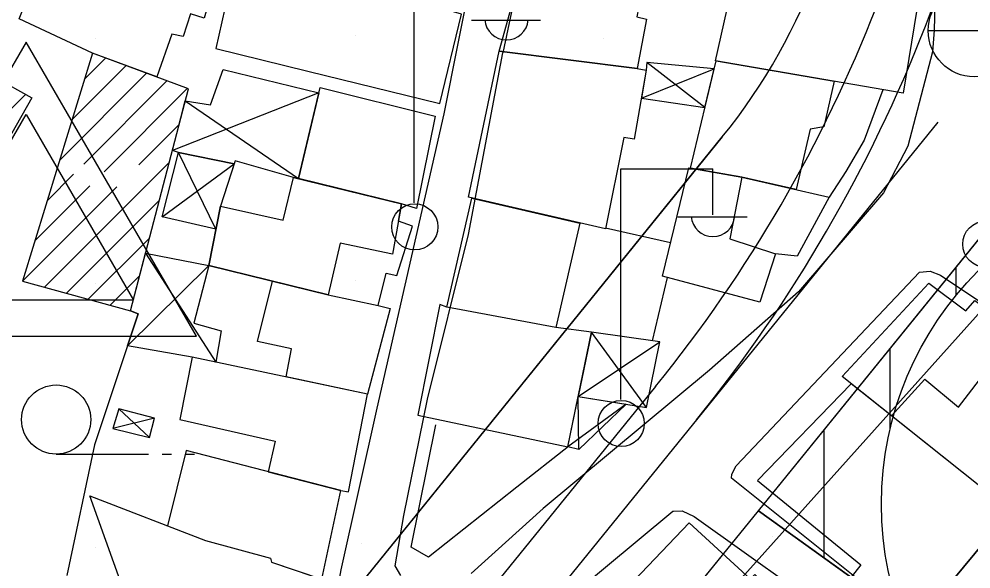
# Model space of a CAD drawing. Extents: x 417997 to 421451, y 4451742 to 4455216.
# Drawn here: x 420369.9 to 420442.2, y 4453203.4 to 4453245.1 of the extents above; entities that cross this region are included whole.
import ezdxf

# ---------------------------------------------------------------- set-up
doc = ezdxf.new("R2010")
doc.units = 0
for name, color, linetype in [('ADA', 7, 'Continuous'), ('ADAKENARI', 7, 'Continuous'), ('B_Mesken', 7, 'Continuous'), ('B_Okul', 7, 'Continuous'), ('B_Sundurma', 7, 'Continuous'), ('B_Tarama', 7, 'Continuous'), ('B_Teras', 7, 'Continuous'), ('Default', 7, 'Continuous'), ('KALDIRIM', 7, 'Continuous'), ('LJ_SEMBOL', 7, 'Continuous'), ('PL_AYA_PARK_DINLENME', 7, 'Continuous'), ('PL_EĞİTİM', 7, 'Continuous'), ('PL_KON_MEV_450', 7, 'Continuous'), ('S_Elektrik_Diregi', 7, 'Continuous'), ('S_Rogar_Kapagi_Buski', 7, 'Continuous'), ('S_Tek_Agac', 7, 'Continuous'), ('Sinir_Duvar_tek_tarafa_ait', 7, 'Continuous'), ('Sinir_Tel_bir_taraf', 7, 'Continuous'), ('SM_DAIRE', 7, 'Continuous'), ('SN_KENTSEL_DONUSUM', 7, 'Continuous'), ('TR_EĞİTİM', 7, 'Continuous'), ('TR_PARKALANI', 7, 'Continuous'), ('TR_YUKSEKYOGUNKONUT', 7, 'Continuous'), ('Yol_Sose', 7, 'Continuous')]:
    doc.layers.add(name, color=color, linetype=linetype)

# ---------------------------------------------------------------- blocks, each defined once
blk = doc.blocks.new('POINT_DISPLAY')
at = {"layer": 'Default'}
blk.add_line((0, 0), (0, 0), dxfattribs=at)

msp = doc.modelspace()

# ---------------------------------------------------------------- linework, layer by layer
at = {"layer": 'ADA'}
msp.add_line((420426.016, 4453207.777), (420449.713, 4453190.777), dxfattribs=at)
msp.add_line((420426.016, 4453207.777), (420449.713, 4453190.777), dxfattribs=at)
at = {"layer": 'ADAKENARI'}
for p, q in [((420423.262, 4453236.139), (420367.927, 4453167.8)), ((420423.262, 4453236.139), (420367.927, 4453167.8)), ((420426.016, 4453207.777), (420446.144, 4453232.566)), ((420426.016, 4453207.777), (420446.144, 4453232.566)), ((420403.815, 4453180.435), (420426.016, 4453207.777)), ((420403.815, 4453180.435), (420426.016, 4453207.777))]:
    msp.add_line(p, q, dxfattribs=at)
msp.add_arc((420389.366, 4453263.86), 43.788, 320.72221, 0.41214, dxfattribs=at)
msp.add_arc((420389.366, 4453263.86), 43.788, 320.72221, 0.41214, dxfattribs=at)
at = {"layer": 'B_Mesken'}
for points in [[(420383.23, 4453250.298), (420385.42, 4453249.959), (420384.272, 4453246.299), (420383.931, 4453245.155), (420382.895, 4453245.474), (420382.337, 4453243.76), (420381.469, 4453243.93), (420380.331, 4453240.694), (420375.466, 4453242.504), (420369.877, 4453245.1), (420371.726, 4453249.779), (420372.721, 4453253.609), (420379.83, 4453251.535)], [(420416.724, 4453251.418), (420417.926, 4453251.192), (420416.771, 4453245.249), (420417.505, 4453245.079), (420416.818, 4453241.334), (420406.337, 4453242.638), (420408.974, 4453252.126), (420416.724, 4453251.418)], [(420422.753, 4453241.913), (420424.747, 4453250.805), (420438.477, 4453248.457), (420437.016, 4453239.453)], [(420391.551, 4453248.27), (420385.42, 4453249.959), (420384.272, 4453246.299), (420385.512, 4453245.889), (420384.82, 4453242.84), (420391.798, 4453241.117), (420401.835, 4453238.681), (420403.469, 4453245.441), (420403.031, 4453245.59), (420399.718, 4453246.456)], [(420416.818, 4453241.334), (420417.499, 4453241.2), (420416.582, 4453235.968), (420415.799, 4453236.093), (420414.399, 4453229.157), (420404.013, 4453231.556), (420406.337, 4453242.638)], [(420420.857, 4453233.763), (420422.798, 4453241.905), (420431.759, 4453240.359), (420430.987, 4453236.909), (420429.955, 4453236.737), (420428.887, 4453232.139), (420424.766, 4453233.092)], [(420391.095, 4453232.977), (420392.737, 4453239.89), (420401.459, 4453237.721), (420400.043, 4453230.703), (420398.91, 4453231.06)], [(420393.339, 4453224.158), (420397.154, 4453223.335), (420397.743, 4453225.802), (420398.55, 4453225.622), (420399.748, 4453229.354), (420398.676, 4453229.739), (420398.91, 4453231.06), (420390.713, 4453233.07), (420386.292, 4453234.314), (420385.163, 4453230.882), (420384.29, 4453226.392)], [(420424.766, 4453233.092), (420431.378, 4453231.564), (420428.946, 4453227.082), (420427.32, 4453227.268), (420426.132, 4453223.588), (420418.723, 4453225.572), (420420.743, 4453233.783)], [(420402.362, 4453223.229), (420404.257, 4453231.5), (420412.467, 4453229.603), (420410.636, 4453221.674)], [(420397.154, 4453223.335), (420398.044, 4453223.13), (420396.346, 4453216.622), (420390.155, 4453217.921), (420390.557, 4453220.046), (420387.975, 4453220.62), (420389.108, 4453225.203), (420393.339, 4453224.158)], [(420432.377, 4453217.954), (420438.953, 4453225.038), (420441.763, 4453222.937), (420442.435, 4453223.734), (420452.547, 4453216.482), (420445.838, 4453208.366), (420443.642, 4453210.357), (420442.947, 4453209.535)], [(420402.362, 4453223.229), (420401.817, 4453223.433), (420400.165, 4453215.032), (420411.544, 4453212.614), (420413.333, 4453221.316), (420410.636, 4453221.674)], [(420394.299, 4453209.302), (420394.897, 4453209.195), (420396.346, 4453216.622), (420383.029, 4453219.416), (420382.093, 4453214.697), (420389.32, 4453213.05), (420388.788, 4453210.73)], [(420433.056, 4453217.413), (420425.951, 4453210.077), (420433.801, 4453203.679), (420433.047, 4453202.739), (420438.017, 4453199.182), (420445.147, 4453207.782), (420442.947, 4453209.535), (420436.112, 4453214.978)], [(420392.867, 4453202.579), (420394.299, 4453209.302), (420382.566, 4453212.342), (420381.142, 4453206.626), (420384.032, 4453205.508), (420388.974, 4453204.17), (420389.044, 4453203.872)], [(420393.672, 4453202.307), (420392.543, 4453197.387), (420386.955, 4453190.371), (420384.877, 4453191.809), (420379.492, 4453197.04), (420375.264, 4453208.898), (420384.032, 4453205.508), (420388.974, 4453204.17), (420389.044, 4453203.872)], [(420447.415, 4453195.022), (420445.831, 4453193.11), (420443.156, 4453195.339), (420438.017, 4453199.182), (420445.147, 4453207.782), (420452.894, 4453201.714)], [(420420.754, 4453206.866), (420416.582, 4453202.48), (420413.581, 4453199.497), (420417.834, 4453195.47), (420420.962, 4453192.154), (420421.632, 4453192.975), (420429.004, 4453199.814), (420425.741, 4453202.934), (420425.42, 4453202.581)]]:
    msp.add_lwpolyline(points, close=True, dxfattribs=at)
at = {"layer": 'B_Okul'}
for points in [[(420356.766, 4453246.972), (420370.843, 4453239.098), (420348.781, 4453200.194), (420334.68, 4453208.527)], [(420370.145, 4453225.197), (420378.333, 4453222.935), (420382.74, 4453239.798), (420375.466, 4453242.504)]]:
    msp.add_lwpolyline(points, close=True, dxfattribs=at)
at = {"layer": 'B_Sundurma'}
for p, q in [((420417.126, 4453239.072), (420422.654, 4453241.3)), ((420421.953, 4453238.359), (420417.532, 4453241.793)), ((420392.641, 4453239.485), (420381.516, 4453235.115)), ((420382.498, 4453238.873), (420391.095, 4453232.977)), ((420384.824, 4453229.142), (420381.993, 4453234.944)), ((420380.752, 4453230.075), (420386.218, 4453234.088)), ((420379.479, 4453227.321), (420384.809, 4453219.042)), ((420384.29, 4453226.392), (420378.113, 4453220.29)), ((420417.525, 4453215.602), (420413.333, 4453221.316)), ((420412.331, 4453216.445), (420418.519, 4453220.595)), ((420415.968, 4453215.854), (420411.544, 4453212.614)), ((420412.373, 4453212.421), (420412.331, 4453216.445)), ((420379.777, 4453213.324), (420377.441, 4453215.496)), ((420380.155, 4453214.806), (420376.989, 4453214.013))]:
    msp.add_line(p, q, dxfattribs=at)
for points in [[(420382.498, 4453238.873), (420384.415, 4453238.584), (420385.368, 4453241.242), (420392.641, 4453239.485), (420391.095, 4453232.977), (420390.713, 4453233.07), (420386.292, 4453234.314), (420386.218, 4453234.088), (420381.993, 4453234.944), (420381.516, 4453235.115)], [(420417.126, 4453239.072), (420421.953, 4453238.359), (420422.654, 4453241.3), (420417.532, 4453241.793), (420417.499, 4453241.2)], [(420384.824, 4453229.142), (420380.752, 4453230.075), (420381.993, 4453234.944), (420386.218, 4453234.088), (420385.163, 4453230.882)], [(420379.479, 4453227.321), (420384.29, 4453226.392), (420383.158, 4453222.014), (420385.217, 4453221.417), (420384.809, 4453219.042), (420383.029, 4453219.416), (420378.113, 4453220.29), (420378.917, 4453222.711), (420378.333, 4453222.935)], [(420412.331, 4453216.445), (420417.525, 4453215.602), (420418.519, 4453220.595), (420413.333, 4453221.316)], [(420415.968, 4453215.854), (420412.373, 4453212.421), (420411.544, 4453212.614), (420412.331, 4453216.445)], [(420379.777, 4453213.324), (420380.155, 4453214.806), (420377.441, 4453215.496), (420376.989, 4453214.013)]]:
    msp.add_lwpolyline(points, close=True, dxfattribs=at)
at = {"layer": 'B_Tarama'}
for p, q in [((420374.854, 4453240.512), (420376.471, 4453242.13)), ((420373.912, 4453237.449), (420378.017, 4453241.555)), ((420372.97, 4453234.386), (420379.564, 4453240.98)), ((420374.787, 4453234.082), (420381.11, 4453240.405)), ((420376.328, 4453233.501), (420382.656, 4453239.83)), ((420355.294, 4453224.286), (420370.37, 4453239.362)), ((420378.975, 4453234.027), (420382.03, 4453237.082)), ((420371.807, 4453224.738), (420381.28, 4453234.21)), ((420372.029, 4453231.323), (420374.007, 4453233.301)), ((420371.087, 4453228.26), (420375.252, 4453232.425)), ((420370.145, 4453225.197), (420377.3, 4453232.353)), ((420373.469, 4453224.279), (420380.529, 4453231.339)), ((420375.131, 4453223.819), (420379.779, 4453228.467)), ((420376.793, 4453223.36), (420379.028, 4453225.595))]:
    msp.add_line(p, q, dxfattribs=at)
at = {"layer": 'B_Teras'}
for points in [[(420427.32, 4453227.268), (420426.132, 4453223.588), (420418.723, 4453225.572), (420420.743, 4453233.783), (420424.766, 4453233.092), (420423.851, 4453228.41)], [(420384.29, 4453226.392), (420385.163, 4453230.882), (420389.943, 4453229.823), (420390.713, 4453233.07), (420398.91, 4453231.06), (420398.233, 4453227.235), (420394.263, 4453228.066), (420393.339, 4453224.158)], [(420436.112, 4453214.978), (420438.661, 4453217.756), (420441.214, 4453215.642), (420445.665, 4453221.418), (420452.547, 4453216.482), (420445.838, 4453208.366), (420443.642, 4453210.357), (420442.947, 4453209.535)], [(420447.415, 4453195.022), (420452.894, 4453201.714), (420445.147, 4453207.782), (420438.017, 4453199.182), (420443.156, 4453195.339), (420444.626, 4453197.129)]]:
    msp.add_lwpolyline(points, close=True, dxfattribs=at)
at = {"layer": 'KALDIRIM'}
for p, q in [((420439.644, 4453237.253), (420391.998, 4453178.573)), ((420439.644, 4453237.253), (420391.998, 4453178.573)), ((420418.202, 4453217.191), (420389.187, 4453181.456)), ((420418.202, 4453217.191), (420389.187, 4453181.456))]:
    msp.add_line(p, q, dxfattribs=at)
for radius in [108, 108, 112, 112]:
    msp.add_arc((420334.359, 4453285.268), radius, 320.92474, 356.43748, dxfattribs=at)
at = {"layer": 'LJ_SEMBOL'}
for points in [[(420383.35, 4453221.007), (420370.408, 4453243.327), (420357.466, 4453221.007), (420383.35, 4453221.007)], [(420383.35, 4453221.007), (420370.408, 4453243.327), (420357.466, 4453221.007), (420383.35, 4453221.007)], [(420370.408, 4453237.844), (420378.576, 4453223.757), (420362.239, 4453223.757), (420370.408, 4453237.844)], [(420370.408, 4453237.844), (420378.576, 4453223.757), (420362.239, 4453223.757), (420370.408, 4453237.844)]]:
    msp.add_lwpolyline(points, dxfattribs=at)
at = {"layer": 'PL_AYA_PARK_DINLENME'}
msp.add_lwpolyline([(420449.713, 4453190.777), (420434.399, 4453163.753), (420403.815, 4453180.435), (420426.016, 4453207.777)], close=True, dxfattribs=at)
msp.add_lwpolyline([(420449.713, 4453190.777), (420434.399, 4453163.753), (420403.815, 4453180.435), (420426.016, 4453207.777)], close=True, dxfattribs=at)
at = {"layer": 'PL_EĞİTİM'}
msp.add_lwpolyline([(420363.831, 4453162.741), (420367.927, 4453167.8), (420423.262, 4453236.139)], dxfattribs=at)
msp.add_lwpolyline([(420363.831, 4453162.741), (420367.927, 4453167.8), (420423.262, 4453236.139)], dxfattribs=at)
msp.add_arc((420389.366, 4453263.86), 43.788, 320.72221, 0.41214, dxfattribs=at)
msp.add_arc((420389.366, 4453263.86), 43.788, 320.72221, 0.41214, dxfattribs=at)
at = {"layer": 'PL_KON_MEV_450'}
msp.add_lwpolyline([(420449.713, 4453190.777), (420426.016, 4453207.777), (420446.144, 4453232.566), (420461.35, 4453235.775), (420487.899, 4453222.192), (420492.099, 4453208.812), (420473.239, 4453173.418)], close=True, dxfattribs=at)
msp.add_lwpolyline([(420449.713, 4453190.777), (420426.016, 4453207.777), (420446.144, 4453232.566), (420461.35, 4453235.775), (420487.899, 4453222.192), (420492.099, 4453208.812), (420473.239, 4453173.418)], close=True, dxfattribs=at)
at = {"layer": 'S_Elektrik_Diregi'}
for p, q in [((420399.887, 4453231.146), (420399.887, 4453248.647)), ((420404.227, 4453245.006), (420409.477, 4453245.006)), ((420415.56, 4453216.224), (420415.56, 4453233.724)), ((420415.56, 4453233.724), (420422.56, 4453233.724)), ((420422.56, 4453230.224), (420422.56, 4453233.724)), ((420419.9, 4453230.084), (420425.15, 4453230.084))]:
    msp.add_line(p, q, dxfattribs=at)
for centre in [(420399.923, 4453229.311), (420443.274, 4453227.998), (420415.596, 4453214.389)]:
    msp.add_circle(centre, 1.75, dxfattribs=at)
for centre in [(420406.887, 4453245.159), (420422.561, 4453230.237)]:
    msp.add_arc(centre, 1.658, 184.83843, 355.14641, dxfattribs=at)
at = {"layer": 'S_Rogar_Kapagi_Buski'}
msp.add_line((420438.902, 4453244.203), (420445.902, 4453244.203), dxfattribs=at)
msp.add_circle((420442.402, 4453244.203), 3.5, dxfattribs=at)
at = {"layer": 'S_Tek_Agac'}
for p, q in [((420372.697, 4453212.065), (420379.697, 4453212.065)), ((420380.747, 4453212.065), (420381.447, 4453212.065)), ((420382.497, 4453212.065), (420383.197, 4453212.065))]:
    msp.add_line(p, q, dxfattribs=at)
msp.add_circle((420372.697, 4453214.69), 2.625, dxfattribs=at)
at = {"layer": 'Sinir_Duvar_tek_tarafa_ait'}
for points in [[(420435.458, 4453239.721), (420434.037, 4453235.904), (420432.648, 4453233.518), (420431.378, 4453231.564)], [(420419.343, 4453228.095), (420414.411, 4453229.218)], [(420419.085, 4453225.475), (420417.935, 4453220.676)], [(420378.333, 4453222.935), (420378.917, 4453222.711), (420375.618, 4453212.781), (420373.517, 4453202.846)]]:
    msp.add_lwpolyline(points, dxfattribs=at)
at = {"layer": 'Sinir_Tel_bir_taraf'}
msp.add_lwpolyline([(420411.597, 4453212.642), (420407.662, 4453209.562), (420400.965, 4453204.252), (420399.65, 4453204.998), (420401.517, 4453214.295)], dxfattribs=at)
at = {"layer": 'SM_DAIRE'}
msp.add_circle((420460.352, 4453208.264), 25, dxfattribs=at)
msp.add_circle((420460.352, 4453208.264), 25, dxfattribs=at)
at = {"layer": 'SN_KENTSEL_DONUSUM'}
msp.add_line((420462.437, 4453244.714), (420349.946, 4453119.314), dxfattribs=at)
msp.add_line((420462.437, 4453244.714), (420349.946, 4453119.314), dxfattribs=at)
at = {"layer": 'TR_YUKSEKYOGUNKONUT'}
for p, q in [((420441.016, 4453224.11), (420441.016, 4453226.251)), ((420441.016, 4453224.11), (420441.016, 4453226.251)), ((420436.016, 4453213.985), (420436.016, 4453220.093)), ((420436.016, 4453213.985), (420436.016, 4453220.093)), ((420431.016, 4453204.19), (420431.016, 4453213.935)), ((420431.016, 4453204.19), (420431.016, 4453213.935))]:
    msp.add_line(p, q, dxfattribs=at)
at = {"layer": 'Yol_Sose'}
for points in [[(420410.055, 4453258.81), (420411.071, 4453265.133), (420411.427, 4453266.588), (420411.586, 4453266.924), (420412.365, 4453267.254), (420427.169, 4453266.12), (420437.606, 4453264.729), (420438.545, 4453264.332), (420439.221, 4453263.733), (420439.692, 4453262.452), (420439.647, 4453253.204), (420439.466, 4453248.239), (420439.367, 4453244.238), (420439.234, 4453242.598), (420437.352, 4453235.436), (420435.518, 4453231.898), (420429.057, 4453224.387), (420422.296, 4453218.429), (420409.672, 4453207.94), (420404.2, 4453203.003)], [(420406.338, 4453259.019), (420402.127, 4453237.886), (420397.03, 4453215.556), (420394.308, 4453203.298), (420393.068, 4453196.673), (420392.329, 4453195.319), (420385.051, 4453185.3)], [(420410.055, 4453258.81), (420406.602, 4453242.531)], [(420398.872, 4453202.856), (420398.437, 4453203.594), (420399.103, 4453207.406), (420400.897, 4453216.234), (420404.011, 4453228.736), (420406.602, 4453242.531)], [(420451.929, 4453187.885), (420423.96, 4453210.234), (420423.989, 4453210.537), (420424.325, 4453211.177), (420438.231, 4453225.887), (420438.231, 4453225.887), (420439.045, 4453225.95), (420439.846, 4453225.641), (420452.693, 4453217.076), (420468.068, 4453206.16), (420491.823, 4453188.776), (420491.984, 4453188.363), (420491.934, 4453187.892), (420491.629, 4453187.21), (420487.111, 4453181.017)], [(420406.575, 4453196.99), (420419.528, 4453207.731), (420419.563, 4453207.743), (420420.232, 4453207.766), (420421.134, 4453207.339), (420432.349, 4453199.33)]]:
    msp.add_lwpolyline(points, dxfattribs=at)

# ---------------------------------------------------------------- block references
at = {"layer": 'TR_EĞİTİM', "xscale": 0.1, "yscale": 0.10000000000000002}
for p in [(420375.703, 4453243.589), (420375.703, 4453243.589), (420395.457, 4453243.814), (420395.457, 4453243.814), (420414.261, 4453243.589), (420414.261, 4453243.589), (420395.457, 4453225.228), (420395.457, 4453225.228), (420375.703, 4453225.004), (420375.703, 4453225.004), (420414.261, 4453225.004), (420414.261, 4453225.004), (420375.703, 4453205.004), (420375.703, 4453205.004), (420395.906, 4453205.318), (420395.906, 4453205.318)]:
    msp.add_blockref('POINT_DISPLAY', p, dxfattribs=at)
at = {"layer": 'TR_PARKALANI', "xscale": 0.1, "yscale": 0.10000000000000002}
msp.add_blockref('POINT_DISPLAY', (420427.06, 4453205.844), dxfattribs=at)
msp.add_blockref('POINT_DISPLAY', (420427.06, 4453205.844), dxfattribs=at)

doc.saveas('drawing.dxf')
